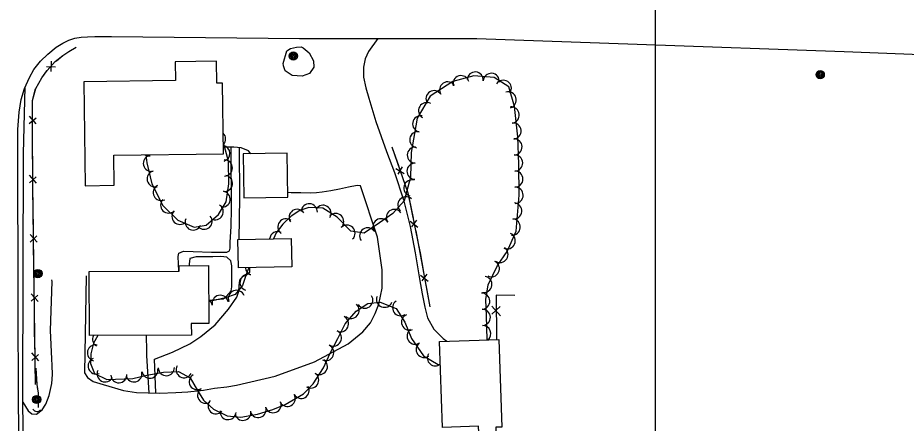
# Model space of a CAD drawing. Extents: x 353423 to 364002, y 127000 to 201942.
# Drawn here: x 362687.1 to 363123, y 142644.5 to 142843.4 of the extents above; entities that cross this region are included whole.
import ezdxf

# ---------------------------------------------------------------- set-up
doc = ezdxf.new("R2010")
doc.units = 0
for name, color, linetype in [('E_DTM_SlopeBottom', 7, 'Continuous'), ('E_DTM_SlopeTop', 7, 'Continuous'), ('E_FEN_Generic', 7, 'Continuous'), ('E_LAND_BrushLine', 7, 'Continuous'), ('E_LAND_TreeLine', 7, 'Continuous'), ('E_MISCPROP', 7, 'Continuous'), ('E_STRUCT_WingWall', 7, 'Continuous'), ('E_WTR_FlowLine', 7, 'Continuous')]:
    doc.layers.add(name, color=color, linetype=linetype)

msp = doc.modelspace()

# ---------------------------------------------------------------- linework, layer by layer
at = {"layer": 'E_DTM_SlopeBottom'}
for p, q in [((362703.54, 142817.03), (362703.65, 142822.17)), ((362701.16, 142819.44), (362705.57, 142819.36)), ((362692.76, 142791.5), (362696.09, 142794.39)), ((362696.14, 142791.3), (362692.79, 142795.2)), ((362872.58, 142769.4), (362876.71, 142767.01)), ((362875.6, 142770.26), (362873.57, 142766.7)), ((362696.28, 142762.28), (362692.88, 142766.14)), ((362692.9, 142762.44), (362696.19, 142765.37)), ((362879.6, 142743.63), (362883.4, 142740.74)), ((362882.7, 142744.1), (362880.24, 142740.83)), ((362696.65, 142733.25), (362693.22, 142737.08)), ((362693.27, 142733.38), (362696.54, 142736.34)), ((362884.7, 142717.18), (362888.43, 142714.2)), ((362887.81, 142717.58), (362885.28, 142714.37)), ((362697.04, 142704.21), (362693.62, 142708.04)), ((362693.67, 142704.34), (362696.93, 142707.3)), ((362919.6, 142701.91), (362923.86, 142697.12)), ((362923.81, 142701.74), (362919.73, 142698.06)), ((362697.44, 142675.16), (362694.01, 142678.99)), ((362694.06, 142675.29), (362697.33, 142678.25))]:
    msp.add_line(p, q, dxfattribs=at)
for points in [[(362695.78, 142663.55), (362694.48, 142759.93), (362694.32, 142791.17), (362694.41, 142802.78), (362695.89, 142808.68), (362698.87, 142814), (362701.58, 142817.58), (362705.5, 142821.88), (362709.19, 142824.96), (362712.11, 142826.8), (362715.75, 142829.07)], [(362706.08, 142822.35), (362709.19, 142824.96), (362712.11, 142826.8), (362715.75, 142829.07)], [(362695.87, 142808.59), (362695.89, 142808.68), (362698.87, 142814), (362701.4, 142817.34)], [(362694.37, 142796.97), (362694.41, 142802.78), (362695.87, 142808.59)], [(362694.38, 142779.72), (362694.33, 142790.11)], [(362694.44, 142767.92), (362694.38, 142779.72)], [(362870.68, 142780.13), (362878.43, 142757.52), (362883.6, 142732.62), (362889.25, 142701.53)], [(362870.68, 142780.13), (362873.81, 142771.01)], [(362875.88, 142764.98), (362878.43, 142757.52), (362879.06, 142754.51)], [(362694.6, 142750.68), (362694.48, 142759.93), (362694.47, 142761.06)], [(362694.76, 142738.88), (362694.6, 142750.68)], [(362879.06, 142754.51), (362881.02, 142745.07)], [(362882.31, 142738.83), (362883.6, 142732.62), (362884.43, 142728.07)], [(362695, 142721.64), (362694.85, 142732.02)], [(362884.43, 142728.07), (362886.15, 142718.59)], [(362695.16, 142709.83), (362695, 142721.64)], [(362887.29, 142712.32), (362889.25, 142701.53)], [(362930.93, 142707.11), (362921.81, 142707.27), (362921.85, 142703.44)], [(362930.93, 142707.11), (362921.81, 142707.27), (362922.03, 142685.51)], [(362695.39, 142692.59), (362695.25, 142702.97)], [(362921.93, 142694.89), (362922.03, 142685.51)], [(362695.55, 142680.79), (362695.39, 142692.59)], [(362695.78, 142663.55), (362695.64, 142673.93)]]:
    msp.add_lwpolyline(points, dxfattribs=at)
msp.add_arc((362696.54, 142652.63), 2.36, 212.9989, 319.2384, dxfattribs=at)
at = {"layer": 'E_DTM_SlopeTop'}
for points in [[(362687.72, 142604.89), (362687.52, 142663.51), (362687.36, 142695.2), (362687.11, 142788.52), (362687.73, 142797.03), (362688.79, 142803.3), (362690.41, 142808.74), (362692.81, 142814.17), (362695.03, 142818.03), (362698.18, 142822.09), (362701.85, 142825.61), (362705.92, 142829.03), (362709.18, 142830.99), (362712.23, 142832.38), (362715.11, 142833.39), (362718.13, 142833.83), (362721.31, 142833.98), (362724.94, 142834.18), (362733.02, 142834.17), (362825.31, 142833.31), (362912.32, 142833.21), (362990.9, 142830.46), (363092.44, 142826.94), (363180.21, 142823.42)], [(362691.41, 141916.78), (362690.88, 142038.12), (362691.05, 142125.61), (362690.66, 142206.38), (362690.36, 142297.48), (362690.17, 142384.43), (362690.26, 142466.32), (362690.66, 142508.6), (362690.14, 142598.27), (362689.59, 142658.81), (362689.94, 142776.87), (362690.68, 142809.35)]]:
    msp.add_lwpolyline(points, dxfattribs=at)
at = {"layer": 'E_FEN_Generic'}
for points in [[(362917.3, 142685.36), (362917.31, 142685.54), (362917.05, 142697.09), (362916.74, 142705.16), (362917.82, 142712.39), (362922.51, 142721.86), (362927.17, 142728.8), (362931.58, 142738.76), (362933.14, 142756.31), (362932.93, 142771.64), (362932.45, 142784.92), (362930.81, 142799.94), (362927.98, 142809.54), (362920.81, 142814.17), (362910.86, 142814.98), (362900.53, 142812.09), (362889.4, 142804.92), (362883.12, 142794.12), (362880.11, 142777.27), (362879.82, 142765.16), (362876.59, 142753.66), (362871.07, 142747.46), (362864.59, 142742.88), (362856.96, 142737.67), (362850.55, 142738.71), (362843.81, 142745.6), (362836.84, 142749.92), (362829.87, 142750.29), (362825.41, 142748.81), (362821.29, 142746.08), (362817.12, 142742.21), (362813.92, 142737.92), (362812.5, 142734.95)], [(362749.9, 142776.2), (362750.44, 142772.24), (362752.95, 142762), (362758.34, 142751.36), (362765.6, 142744.13), (362773.59, 142740.75), (362779.6, 142741.7), (362785.59, 142746.85), (362789.28, 142753.18), (362790.59, 142761.88), (362790.5, 142773.07), (362787.96, 142782.02)], [(362800.49, 142720.79), (362799.54, 142718.44), (362797.41, 142712.1), (362793.71, 142707.68), (362789.08, 142705.95), (362782.65, 142704.58), (362780.81, 142704.15)], [(362726.37, 142687.47), (362724.25, 142683.8), (362722.96, 142678.6), (362722.85, 142673.76), (362724.72, 142668.91), (362730.87, 142665.95), (362743.59, 142666.41), (362750.36, 142668.1), (362758.64, 142669.61), (362766.03, 142669.87), (362771.6, 142666.75), (362775.31, 142660.59), (362778.27, 142655.86), (362783.05, 142651.43), (362789.8, 142648.13), (362796.61, 142647.53), (362804.71, 142648.91), (362812.21, 142651.26), (362818.26, 142653.65), (362827.26, 142658.85), (362832.07, 142663.76), (362837.12, 142671.58), (362840.34, 142678.83), (362844.19, 142686.05), (362847.72, 142693.23), (362853.12, 142699.52), (362858.78, 142703.3), (362864.94, 142703.88), (362872.66, 142700.81), (362877.04, 142694.05), (362880.28, 142686.05), (362886.09, 142677.59), (362893.36, 142673.36), (362894.43, 142673.25)]]:
    msp.add_lwpolyline(points, dxfattribs=at)
for centre, radius, start, end in [((362911.5, 142812.85), 3.97, 355.3536, 175.3383), ((362919.4, 142812.2), 3.97, 355.3536, 175.3383), ((362898.01, 142808), 3.97, 32.7964, 212.7811), ((362904.56, 142811.06), 3.97, 15.6705, 195.6552), ((362925.3, 142808.8), 3.97, 327.1399, 147.1245), ((362891.34, 142803.7), 3.97, 32.7964, 212.7811), ((362927.71, 142803.11), 3.97, 286.402, 106.3867), ((362887.7, 142797.85), 3.97, 59.848, 239.8327), ((362929.18, 142795.72), 3.97, 276.2649, 96.2496), ((362884.75, 142791.38), 3.97, 79.8717, 259.8564), ((362930.04, 142787.83), 3.97, 276.2649, 96.2496), ((362785.15, 142784.02), 3.93, 315.9773, 45.5493), ((362883.35, 142783.57), 3.97, 79.8717, 259.8564), ((362787.29, 142776.84), 3.93, 285.8463, 79.9268), ((362930.55, 142780.07), 3.97, 272.0826, 92.0673), ((362882.16, 142776.06), 3.97, 88.6119, 268.5965), ((362752.62, 142771.99), 3.93, 103.7673, 283.7519), ((362751.52, 142779.55), 3.93, 238.7381, 277.7519), ((362788.47, 142769.7), 3.93, 270.4428, 90.4275), ((362881.97, 142768.13), 3.97, 88.6119, 268.5965), ((362930.84, 142772.14), 3.97, 272.0826, 92.0673), ((362754.48, 142764.36), 3.93, 103.7673, 283.7519), ((362930.96, 142764.26), 3.97, 270.7849, 90.7695), ((362788.55, 142762.17), 3.93, 261.4821, 81.4667), ((362880.49, 142759.87), 3.97, 74.3514, 254.3361), ((362757.46, 142757.64), 3.93, 116.8843, 296.869), ((362931.07, 142756.32), 3.97, 270.7849, 90.7695), ((362787.39, 142754.4), 3.93, 261.4821, 81.4667), ((362877.54, 142751.6), 3.97, 48.3329, 228.3175), ((362761.11, 142751.5), 3.93, 135.1618, 315.1465), ((362784.01, 142748.23), 3.93, 239.7113, 59.696), ((362830.11, 142748.2), 3.97, 357.01, 176.9947), ((362836.85, 142747.48), 3.97, 328.2111, 148.1958), ((362930.37, 142748.63), 3.97, 264.9019, 84.8865), ((362766.68, 142745.96), 3.93, 135.1618, 315.1465), ((362778.58, 142743.54), 3.93, 220.7301, 40.7148), ((362824.15, 142745.48), 3.97, 33.611, 213.5957), ((362843.05, 142743.41), 3.97, 314.3686, 134.3533), ((362871.83, 142745.45), 3.97, 35.2367, 215.2214), ((362773.15, 142743.17), 3.93, 157.0582, 337.0429), ((362818.67, 142740.81), 3.97, 53.2921, 233.2768), ((362848.6, 142737.74), 3.97, 314.3686, 134.3533), ((362865.32, 142740.86), 3.97, 34.3123, 214.2969), ((362929.67, 142740.73), 3.97, 264.9019, 84.8865), ((362814.6, 142734.52), 3.97, 64.4105, 174.277), ((362858.77, 142736.39), 3.97, 34.3123, 214.2969), ((362927.19, 142733.98), 3.97, 246.1558, 66.1405), ((362923.67, 142727.31), 3.97, 236.1258, 56.1105), ((362802.84, 142720.98), 4.02, 183.211, 248.0344), ((362919.42, 142720.31), 3.97, 243.6657, 63.6504), ((362800.12, 142713.54), 4.02, 71.4291, 251.4138), ((362915.75, 142712.57), 3.97, 261.504, 81.4887), ((362786.42, 142703.23), 4.02, 12.0161, 192.0007), ((362794.39, 142705.69), 4.02, 20.5094, 200.4941), ((362857.39, 142704.86), 3.94, 213.7304, 33.7151), ((362867.01, 142705.28), 3.94, 158.3485, 338.3331), ((362914.69, 142704.33), 3.97, 272.2294, 92.214), ((362778.62, 142701.46), 4.02, 13.3241, 57.0704), ((362850.66, 142699.83), 3.94, 229.3606, 49.3453), ((362874.93, 142701.11), 3.94, 122.9445, 302.9292), ((362914.99, 142696.43), 3.97, 271.2677, 91.2524), ((362845.44, 142693.27), 3.94, 243.8524, 63.8371), ((362879.26, 142694.07), 3.94, 112.0175, 292.0022), ((362841.97, 142686.27), 3.94, 241.9265, 61.9112), ((362882.02, 142687.16), 3.94, 124.5044, 304.4891), ((362915.16, 142688.5), 3.97, 307.766, 91.2524), ((362727.76, 142685.75), 3.94, 154.2421, 239.9682), ((362725.19, 142678.99), 3.94, 76.1246, 256.1093), ((362838.22, 142679.16), 3.94, 246.0576, 66.0423), ((362886.48, 142680.66), 3.94, 124.5044, 304.4891), ((362725.54, 142672.52), 3.94, 111.1314, 291.1161), ((362891.95, 142676.57), 3.94, 149.8125, 308.8612), ((362759.99, 142671.72), 3.94, 182.0481, 2.0328), ((362768.71, 142670.73), 3.94, 150.7964, 330.781), ((362835.1, 142672.27), 3.94, 237.1745, 57.1591), ((362729.96, 142668.68), 3.94, 154.2876, 334.2723), ((362736.68, 142668.23), 3.94, 182.0648, 2.0495), ((362744.1, 142668.66), 3.94, 194.024, 14.0087), ((362751.91, 142670.48), 3.94, 190.318, 10.3027), ((362775.13, 142664.89), 3.94, 121.0384, 301.0231), ((362830.83, 142665.65), 3.94, 237.1745, 57.1591), ((362779.24, 142658.2), 3.94, 122.0523, 302.037), ((362826.14, 142660.59), 3.94, 210.0519, 30.0366), ((362784.38, 142653.01), 3.94, 137.1398, 317.1245), ((362812.4, 142653.56), 3.94, 201.5096, 21.4943), ((362819.31, 142656.64), 3.94, 210.0519, 30.0366), ((362790.26, 142650.16), 3.94, 174.9544, 354.9391), ((362797.57, 142649.79), 3.94, 189.6993, 9.684), ((362805.04, 142651.18), 3.94, 197.4169, 17.4016)]:
    msp.add_arc(centre, radius, start, end, dxfattribs=at)
at = {"layer": 'E_LAND_BrushLine'}
for centre, radius in [((362822.31, 142824.63), 2.02), ((362822.29, 142824.63), 1.52), ((362822.33, 142824.64), 1.01), ((362822.32, 142824.64), 0.502), ((363080.76, 142815.47), 2.02), ((363080.74, 142815.46), 1.52), ((363080.78, 142815.47), 1.01), ((363080.77, 142815.47), 0.502), ((362696.98, 142717.91), 2.02), ((362696.96, 142717.91), 1.52), ((362697, 142717.91), 1.01), ((362696.99, 142717.92), 0.502), ((362696.38, 142656.1), 2.02), ((362696.36, 142656.09), 1.52), ((362696.4, 142656.1), 1.01), ((362696.39, 142656.1), 0.502)]:
    msp.add_circle(centre, radius, dxfattribs=at)
at = {"layer": 'E_LAND_TreeLine'}
msp.add_line((363000, 141500), (363000, 144000), dxfattribs=at)
at = {"layer": 'E_MISCPROP'}
for points in [[(362863.8, 142833.27), (362859.14, 142826.85), (362857.57, 142823.33), (362856.78, 142819.11), (362856.68, 142814.35), (362857.79, 142808.99), (362859.25, 142803.99), (362862.77, 142792.58), (362867.92, 142777.79), (362871.96, 142767.42), (362876.35, 142754.03), (362879.55, 142741.08), (362881.98, 142728.1), (362884.18, 142715.34), (362885.48, 142707.92), (362886.79, 142701.39), (362888.13, 142696.15), (362891.26, 142690.58), (362895.79, 142685.98), (362897.53, 142684.7)], [(362817.24, 142821.01), (362819.03, 142827.14), (362820.98, 142828.37), (362823.89, 142828.95), (362826.18, 142829.09), (362827.17, 142828.71), (362830.03, 142826.28)], [(362830.03, 142826.28), (362832.19, 142822.34), (362832.38, 142819.23), (362830.26, 142816.08), (362826.56, 142814.7), (362821.71, 142815.02), (362818.36, 142817.46), (362817.43, 142819.86), (362817.23, 142821.08)], [(362766.08, 142719.05), (362765.87, 142726.26), (362766.14, 142727.97), (362768.47, 142728.84), (362773.21, 142728.7), (362782.12, 142728.48), (362785.99, 142728.34), (362789.6, 142728.34), (362790.91, 142728.99), (362791.33, 142730.33), (362791.3, 142733.21), (362791.74, 142741.14), (362791.98, 142749.6), (362791.8, 142779.86)], [(362801.46, 142776.67), (362800.31, 142778.16), (362796.7, 142779.53), (362793.11, 142779.85), (362788.77, 142779.87), (362787.99, 142779.88)], [(362795.71, 142734.61), (362795.97, 142755.04), (362795.86, 142779.6)], [(362720.59, 142716.79), (362719.9, 142669.22), (362721.24, 142666.83), (362724.15, 142665.01), (362728.99, 142663.43), (362738.99, 142660.55), (362745.34, 142659.61), (362756.7, 142659.28), (362764.7, 142659.53), (362770.51, 142659.92), (362778.27, 142660.7), (362783.67, 142661.6), (362789.7, 142662.26), (362794.36, 142663.17), (362813.37, 142667.55), (362832.66, 142674.68), (362849.27, 142683.39), (362856.31, 142689.25), (362860.09, 142693.77), (362862.38, 142698.28), (362864.2, 142702.95), (362865.81, 142710.74), (362865.92, 142719.66), (362863.64, 142735.73), (362855.21, 142760.89), (362853.53, 142761.19), (362849.41, 142760.25), (362844.99, 142759.31), (362840.75, 142758.56), (362836.48, 142757.8), (362833.65, 142757.48), (362830.77, 142757.43), (362826.03, 142757.48), (362821.19, 142757.59), (362819.57, 142757.61)], [(362780.81, 142704.84), (362787.82, 142705.49), (362789.38, 142706.65), (362791.83, 142709.51), (362792.17, 142711.34), (362792.16, 142714.76), (362792.2, 142718.62), (362792.06, 142721.76), (362791.56, 142724.15), (362789.69, 142725.9), (362786.67, 142726.21), (362782.72, 142726.11), (362778.43, 142726.04), (362774.62, 142726.05), (362771.51, 142725.26), (362771.15, 142722.48), (362771.14, 142721.77)], [(362754.84, 142659.33), (362754.18, 142675.91), (362762.99, 142679.4), (362771.59, 142683.43), (362776.88, 142686.98), (362783.89, 142692.79), (362790.47, 142700.47), (362794.55, 142706.32), (362795.53, 142709.27), (362795.64, 142711.91), (362796.09, 142714.74), (362797.59, 142716.46), (362799.29, 142717.34), (362800.95, 142718.67), (362801.03, 142719.96), (362801, 142720.8)], [(362689.63, 142654.86), (362692.18, 142650.55), (362694.02, 142649.07), (362696.31, 142648.86), (362699.12, 142651.01), (362700.92, 142653.8), (362702.55, 142658.09), (362703.85, 142663.98), (362704.07, 142668.4), (362703.94, 142672.81), (362703.8, 142676.11), (362703.19, 142690.03), (362704.04, 142714.06), (362703.88, 142714.76)], [(362751.53, 142659.43), (362750.45, 142677.54), (362750.43, 142680.01), (362750.33, 142687.55)]]:
    msp.add_lwpolyline(points, dxfattribs=at)
at = {"layer": 'E_STRUCT_WingWall'}
for points in [[(362696.04, 142671.57), (362696.4, 142663.4), (362697.17, 142659.21), (362697.12, 142657.03), (362697.12, 142652.12)], [(362696.04, 142671.57), (362696.35, 142664.47)], [(362696.4, 142663.49), (362696.4, 142663.4), (362696.47, 142663.01)], [(362696.65, 142662.06), (362696.74, 142661.58)], [(362696.91, 142660.63), (362697, 142660.15)], [(362697.17, 142659.2), (362697.12, 142657.03), (362697.12, 142652.12)]]:
    msp.add_lwpolyline(points, dxfattribs=at)
at = {"layer": 'E_WTR_FlowLine'}
for points in [[(362734.19, 142775.99), (362788.03, 142776.7), (362787.57, 142811.31), (362784.81, 142811.27), (362784.67, 142822.1), (362764.37, 142821.82), (362764.49, 142812.62), (362719.52, 142812.02), (362720.2, 142761.03), (362734.39, 142761.22)], [(362798.03, 142755.03), (362819.6, 142755.4), (362819.24, 142776.97), (362797.67, 142776.61)], [(362795.36, 142720.68), (362795.08, 142734.6), (362821.29, 142735.13), (362821.57, 142721.21)], [(362722.32, 142687.46), (362722.21, 142718.9), (362766.35, 142719.05), (362766.34, 142721.76), (362780.75, 142721.81), (362780.85, 142693.44), (362772.25, 142693.41), (362772.27, 142687.63)], [(362895.45, 142642.41), (362894.06, 142684.59), (362923.15, 142685.55), (362924.57, 142642.59), (362921.62, 142642.49), (362921.79, 142637.25), (362913.4, 142636.97), (362913.2, 142642.99)]]:
    msp.add_lwpolyline(points, close=True, dxfattribs=at)

doc.saveas('drawing.dxf')
